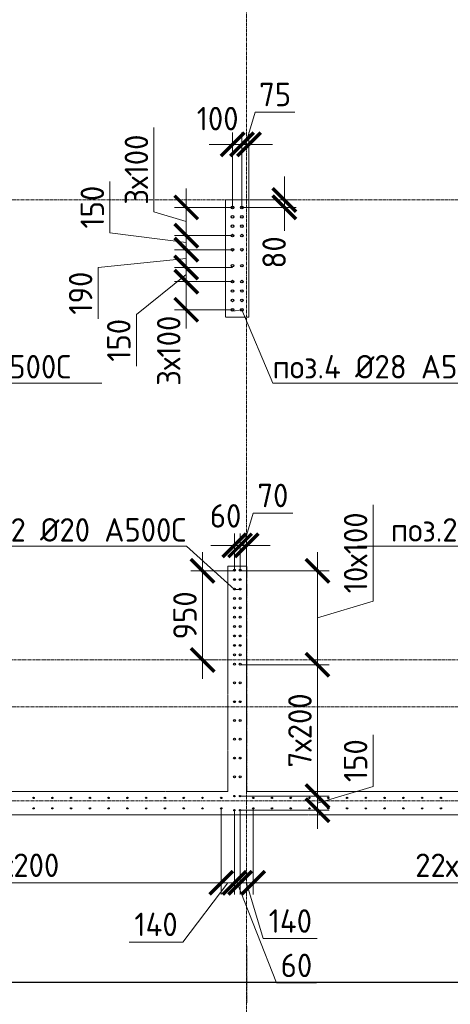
# Model space of a CAD drawing. Header units: millimetres. Extents: x -56135 to 1694203, y -446411 to -23139.
# Tile 263 of 311: x 975140 to 979728, y -85537 to -75050. Entities that reach past the tile are written whole.
import ezdxf
from ezdxf import colors
from ezdxf.entities.mleader import LeaderData, LeaderLine
from ezdxf.math import Vec2, Vec3

# ---------------------------------------------------------------- set-up
doc = ezdxf.new("R2010")
doc.units = ezdxf.units.MM
for name, pattern in [('01 Штриховая _4 мм_', [6, 3.5, -2.5]), ('______5', [1100, 800, -100, 100, -100]), ('HIDDEN2', [4.7625, 3.175, -1.5875]), ('осевая', [50.8, 31.75, -6.35, 6.35, -6.35])]:
    doc.linetypes.add(name, pattern=pattern)
for name, color, linetype, lineweight in [('0 Фундамент', 5, 'Continuous', 30), ('1 Стены', 3, 'Continuous', 30), ('Оси', 40, '______5', 18), ('подоснова', 151, 'Continuous', 5), ('РАЗМЕРЫ', 1, 'Continuous', 9), ('СТЕНЫ', 3, 'Continuous', 30)]:
    doc.layers.add(name, color=color, linetype=linetype, lineweight=lineweight)
doc.styles.add('GOST-2.304_Type-B', font='GOST_Common.ttf')
doc.dimstyles.new('СПДС', dxfattribs={"dimscale": 100, "dimtxt": 2.5, "dimasz": 2.5, "dimexe": 1.25, "dimexo": 0, "dimtad": 1, "dimdec": 0, "dimtxsty": 'GOST-2.304_Type-B', "dimblk": 'ARCHTICK', "dimcen": 2.5, "dimdle": 2, "dimadec": 0, "dimazin": 2, "dimtfac": 0.75, "dimtdec": 0, "dimtmove": 1, "dimatfit": 3, "dimfxl": 1, "dimtolj": 1, "dimarcsym": 1})

# ---------------------------------------------------------------- blocks, each defined once
blk = doc.blocks.new('оси 2.2-2.3')
at = {"layer": 'Оси', "color": 16, "linetype": 'осевая', "lineweight": 0, "transparency": 33554687}
for p, q in [((491254.9, -104267.9), (491254.9, -134893.5)), ((468076.3, -121995.4), (524372.9, -121995.4)), ((468653.8, -126895.4), (523707.4, -126895.4)), ((468076.3, -127395.4), (524372.9, -127395.4)), ((468076.3, -128395.4), (524372.9, -128395.4))]:
    blk.add_line(p, q, dxfattribs=at)
blk = doc.blocks.new('стены тп')
at = {"layer": '1 Стены', "color": 252, "linetype": 'HIDDEN2', "lineweight": 0, "true_color": 0x939598}
for p, q in [((879271, -203026), (879165, -203026)), ((879165, -203026), (879165, -204276)), ((879391, -203026), (879271, -203026)), ((879271, -203026), (879271, -203026)), ((879415, -203026), (879391, -203026)), ((879415, -203146), (879415, -203026)), ((879415, -204276), (879415, -203146)), ((879165, -204276), (879391, -204276)), ((879391, -204276), (879415, -204276)), ((879271, -206926), (879191, -206926)), ((879191, -206926), (879191, -209326)), ((879391, -206926), (879271, -206926)), ((879391, -207046), (879391, -206926)), ((879391, -209326), (879391, -207046)), ((879191, -209326), (874791, -209326)), ((880791, -209326), (879391, -209326)), ((880911, -209326), (880791, -209326)), ((882311, -209326), (880911, -209326)), ((872191, -209576), (881691, -209576)), ((879391, -211577), (879391, -210965)), ((879391, -211577), (879391, -210965))]:
    blk.add_line(p, q, dxfattribs=at)
blk = doc.blocks.new('_ArchTick')
at = {"color": 0, "linetype": 'ByBlock', "const_width": 0.15}
blk.add_lwpolyline([(-0.5, -0.5), (0.5, 0.5)], dxfattribs=at)
blk = doc.blocks.new('*D1714')
at = {"layer": 'DEFPOINTS', "color": 0, "transparency": 16777216}
for p in [(977508, -76378), (977583, -76970, 360), (977508, -77020)]:
    blk.add_point(p, dxfattribs=at)
at = {"layer": 'РАЗМЕРЫ', "color": 0, "lineweight": -2, "transparency": 16777216}
for p, q in [((977546, -76378), (977649, -76034)), ((977649, -76034), (978073, -76034)), ((977508, -77020), (977508, -76253)), ((977583, -76970), (977583, -76253)), ((977508, -76378), (977258, -76378)), ((977583, -76378), (977508, -76378)), ((977583, -76378), (977508, -76378)), ((977583, -76378), (977833, -76378))]:
    blk.add_line(p, q, dxfattribs=at)
at = {"layer": 'РАЗМЕРЫ', "color": 0, "lineweight": -2, "transparency": 16777216, "xscale": 250, "yscale": 250, "zscale": 250}
blk.add_blockref('_ArchTick', (977508, -76378), dxfattribs=at)
at = {"layer": 'РАЗМЕРЫ', "color": 0, "lineweight": -2, "transparency": 16777216, "xscale": 250, "yscale": 250, "zscale": 250, "rotation": 180}
blk.add_blockref('_ArchTick', (977583, -76378), dxfattribs=at)
at = {"layer": 'РАЗМЕРЫ', "color": 0, "transparency": 16777216, "insert": (977861, -75847), "char_height": 250, "attachment_point": 5, "style": 'GOST-2.304_Type-B'}
blk.add_mtext('\\A1;75', dxfattribs=at)
blk = doc.blocks.new('*D1847')
at = {"layer": 'DEFPOINTS', "color": 0, "transparency": 16777216}
for p in [(977617, -76970), (977960, -76970), (977508, -77050)]:
    blk.add_point(p, dxfattribs=at)
at = {"layer": 'РАЗМЕРЫ', "color": 0, "lineweight": -2, "transparency": 16777216}
for p, q in [((977960, -76970), (977960, -76720)), ((977617, -76970), (978085, -76970)), ((977960, -77050), (977960, -76970)), ((977508, -77050), (978085, -77050)), ((977960, -77050), (977960, -77300))]:
    blk.add_line(p, q, dxfattribs=at)
at = {"layer": 'РАЗМЕРЫ', "color": 0, "lineweight": -2, "transparency": 16777216, "xscale": 250, "yscale": 250, "zscale": 250}
for p, rotation in [((977960, -76970), 270), ((977960, -77050), 90)]:
    blk.add_blockref('_ArchTick', p, dxfattribs=dict(at, rotation=rotation))
at = {"layer": 'РАЗМЕРЫ', "color": 0, "transparency": 16777216, "insert": (977851, -77529), "char_height": 250, "attachment_point": 5, "rotation": 90, "style": 'GOST-2.304_Type-B'}
blk.add_mtext('\\A1;80', dxfattribs=at)
blk = doc.blocks.new('*D1715')
at = {"layer": 'DEFPOINTS', "color": 0, "transparency": 16777216}
for p in [(977408, -76378), (977408, -77050), (977508, -77050, -360)]:
    blk.add_point(p, dxfattribs=at)
at = {"layer": 'РАЗМЕРЫ', "color": 0, "lineweight": -2, "transparency": 16777216}
for p, q in [((977408, -77050), (977408, -76253)), ((977508, -77050), (977508, -76253)), ((977408, -76378), (977158, -76378)), ((977508, -76378), (977408, -76378)), ((977508, -76378), (977758, -76378))]:
    blk.add_line(p, q, dxfattribs=at)
at = {"layer": 'РАЗМЕРЫ', "color": 0, "lineweight": -2, "transparency": 16777216, "xscale": 250, "yscale": 250, "zscale": 250}
blk.add_blockref('_ArchTick', (977408, -76378), dxfattribs=at)
at = {"layer": 'РАЗМЕРЫ', "color": 0, "lineweight": -2, "transparency": 16777216, "xscale": 250, "yscale": 250, "zscale": 250, "rotation": 180}
blk.add_blockref('_ArchTick', (977508, -76378), dxfattribs=at)
at = {"layer": 'РАЗМЕРЫ', "color": 0, "transparency": 16777216, "insert": (977249, -76104), "char_height": 250, "attachment_point": 5, "style": 'GOST-2.304_Type-B'}
blk.add_mtext('\\A1;100', dxfattribs=at)
blk = doc.blocks.new('_None')
blk = doc.blocks.new('*D1650')
at = {"layer": 'DEFPOINTS', "color": 0, "transparency": 16777216}
for p in [(977489, -80920), (977489, -81920), (978313, -81920)]:
    blk.add_point(p, dxfattribs=at)
at = {"layer": 'РАЗМЕРЫ', "color": 0, "lineweight": -2, "transparency": 16777216}
for p, q in [((978907, -81242), (978907, -80217)), ((978313, -80720), (978313, -82120)), ((977489, -80920), (978438, -80920)), ((978313, -81420), (978907, -81242)), ((977489, -81920), (978438, -81920))]:
    blk.add_line(p, q, dxfattribs=at)
at = {"layer": 'РАЗМЕРЫ', "color": 0, "lineweight": -2, "transparency": 16777216, "xscale": 250, "yscale": 250, "zscale": 250}
for p, rotation in [((978313, -80920), 90), ((978313, -81920), 270)]:
    blk.add_blockref('_ArchTick', p, dxfattribs=dict(at, rotation=rotation))
at = {"layer": 'РАЗМЕРЫ', "color": 0, "transparency": 16777216, "insert": (978719, -80729), "char_height": 250, "attachment_point": 5, "rotation": 90, "style": 'GOST-2.304_Type-B'}
blk.add_mtext('\\A1;10х100', dxfattribs=at)
blk = doc.blocks.new('*D1651')
at = {"layer": 'DEFPOINTS', "color": 0, "transparency": 16777216}
for p in [(977489, -81920), (977488, -83320, -360), (978313, -83320)]:
    blk.add_point(p, dxfattribs=at)
at = {"layer": 'РАЗМЕРЫ', "color": 0, "lineweight": -2, "transparency": 16777216}
for p, q in [((978313, -81720), (978313, -83520)), ((977489, -81920), (978438, -81920)), ((977488, -83320), (978438, -83320))]:
    blk.add_line(p, q, dxfattribs=at)
at = {"layer": 'РАЗМЕРЫ', "color": 0, "lineweight": -2, "transparency": 16777216, "xscale": 250, "yscale": 250, "zscale": 250}
for p, rotation in [((978313, -81920), 90), ((978313, -83320), 270)]:
    blk.add_blockref('_ArchTick', p, dxfattribs=dict(at, rotation=rotation))
at = {"layer": 'РАЗМЕРЫ', "color": 0, "transparency": 16777216, "insert": (978126, -82620), "char_height": 250, "attachment_point": 5, "rotation": 90, "style": 'GOST-2.304_Type-B'}
blk.add_mtext('\\A1;7х200', dxfattribs=at)
blk = doc.blocks.new('*D1652')
at = {"layer": 'DEFPOINTS', "color": 0, "transparency": 16777216}
for p in [(977489, -80649), (977489, -80920), (977558, -80910)]:
    blk.add_point(p, dxfattribs=at)
at = {"layer": 'РАЗМЕРЫ', "color": 0, "lineweight": -2, "transparency": 16777216}
for p, q in [((977523, -80649), (977626, -80305)), ((977626, -80305), (978050, -80305)), ((977489, -80920), (977489, -80524)), ((977558, -80910), (977558, -80524)), ((977489, -80649), (977239, -80649)), ((977558, -80649), (977489, -80649)), ((977558, -80649), (977489, -80649)), ((977558, -80649), (977808, -80649))]:
    blk.add_line(p, q, dxfattribs=at)
at = {"layer": 'РАЗМЕРЫ', "color": 0, "lineweight": -2, "transparency": 16777216, "xscale": 250, "yscale": 250, "zscale": 250}
blk.add_blockref('_ArchTick', (977489, -80649), dxfattribs=at)
at = {"layer": 'РАЗМЕРЫ', "color": 0, "lineweight": -2, "transparency": 16777216, "xscale": 250, "yscale": 250, "zscale": 250, "rotation": 180}
blk.add_blockref('_ArchTick', (977558, -80649), dxfattribs=at)
at = {"layer": 'РАЗМЕРЫ', "color": 0, "transparency": 16777216, "insert": (977838, -80118), "char_height": 250, "attachment_point": 5, "style": 'GOST-2.304_Type-B'}
blk.add_mtext('\\A1;70', dxfattribs=at)
blk = doc.blocks.new('*D1653')
at = {"layer": 'DEFPOINTS', "color": 0, "transparency": 16777216}
for p in [(977428, -80649), (977489, -80831), (977428, -80920)]:
    blk.add_point(p, dxfattribs=at)
at = {"layer": 'РАЗМЕРЫ', "color": 0, "lineweight": -2, "transparency": 16777216}
for p, q in [((977428, -80920), (977428, -80524)), ((977489, -80831), (977489, -80524)), ((977428, -80649), (977178, -80649)), ((977489, -80649), (977428, -80649)), ((977489, -80649), (977739, -80649))]:
    blk.add_line(p, q, dxfattribs=at)
at = {"layer": 'РАЗМЕРЫ', "color": 0, "lineweight": -2, "transparency": 16777216, "xscale": 250, "yscale": 250, "zscale": 250}
blk.add_blockref('_ArchTick', (977428, -80649), dxfattribs=at)
at = {"layer": 'РАЗМЕРЫ', "color": 0, "lineweight": -2, "transparency": 16777216, "xscale": 250, "yscale": 250, "zscale": 250, "rotation": 180}
blk.add_blockref('_ArchTick', (977489, -80649), dxfattribs=at)
at = {"layer": 'РАЗМЕРЫ', "color": 0, "transparency": 16777216, "insert": (977334, -80335), "char_height": 250, "attachment_point": 5, "style": 'GOST-2.304_Type-B'}
blk.add_mtext('\\A1;60', dxfattribs=at)
blk = doc.blocks.new('*D1654')
at = {"layer": 'DEFPOINTS', "color": 0, "transparency": 16777216}
for p in [(977488, -83320, -360), (977496, -83470, -360), (978313, -83470)]:
    blk.add_point(p, dxfattribs=at)
at = {"layer": 'РАЗМЕРЫ', "color": 0, "lineweight": -2, "transparency": 16777216}
for p, q in [((978907, -83217), (978907, -82667)), ((978313, -83120), (978313, -83670)), ((978313, -83395), (978907, -83217)), ((977488, -83320), (978438, -83320)), ((977496, -83470), (978438, -83470))]:
    blk.add_line(p, q, dxfattribs=at)
at = {"layer": 'РАЗМЕРЫ', "color": 0, "lineweight": -2, "transparency": 16777216, "xscale": 250, "yscale": 250, "zscale": 250}
for p, rotation in [((978313, -83320), 90), ((978313, -83470), 270)]:
    blk.add_blockref('_ArchTick', p, dxfattribs=dict(at, rotation=rotation))
at = {"layer": 'РАЗМЕРЫ', "color": 0, "transparency": 16777216, "insert": (978719, -82942), "char_height": 250, "attachment_point": 5, "rotation": 90, "style": 'GOST-2.304_Type-B'}
blk.add_mtext('\\A1;150', dxfattribs=at)
blk = doc.blocks.new('*D1655')
at = {"layer": 'DEFPOINTS', "color": 0, "transparency": 16777216}
for p in [(977089, -80920), (977428, -80920), (977246, -81870)]:
    blk.add_point(p, dxfattribs=at)
at = {"layer": 'РАЗМЕРЫ', "color": 0, "lineweight": -2, "transparency": 16777216}
for p, q in [((977089, -82070), (977089, -80720)), ((977428, -80920), (976964, -80920)), ((977246, -81870), (976964, -81870))]:
    blk.add_line(p, q, dxfattribs=at)
at = {"layer": 'РАЗМЕРЫ', "color": 0, "lineweight": -2, "transparency": 16777216, "xscale": 250, "yscale": 250, "zscale": 250}
for p, rotation in [((977089, -80920), 90), ((977089, -81870), 270)]:
    blk.add_blockref('_ArchTick', p, dxfattribs=dict(at, rotation=rotation))
at = {"layer": 'РАЗМЕРЫ', "color": 0, "transparency": 16777216, "insert": (976901, -81395), "char_height": 250, "attachment_point": 5, "rotation": 90, "style": 'GOST-2.304_Type-B'}
blk.add_mtext('\\A1;950', dxfattribs=at)
blk = doc.blocks.new('*D1909')
at = {"layer": 'DEFPOINTS', "color": 0, "transparency": 16777216}
for p in [(977628, -83450, -720), (982028, -83470, -360), (977628, -84243)]:
    blk.add_point(p, dxfattribs=at)
at = {"layer": 'РАЗМЕРЫ', "color": 0, "lineweight": -2, "transparency": 16777216}
for p, q in [((977628, -83450), (977628, -84368)), ((982028, -83470), (982028, -84368)), ((982228, -84243), (977428, -84243))]:
    blk.add_line(p, q, dxfattribs=at)
at = {"layer": 'РАЗМЕРЫ', "color": 0, "lineweight": -2, "transparency": 16777216, "xscale": 250, "yscale": 250, "zscale": 250, "rotation": 180}
blk.add_blockref('_ArchTick', (977628, -84243), dxfattribs=at)
at = {"layer": 'РАЗМЕРЫ', "color": 0, "lineweight": -2, "transparency": 16777216, "xscale": 250, "yscale": 250, "zscale": 250}
blk.add_blockref('_ArchTick', (982028, -84243), dxfattribs=at)
at = {"layer": 'РАЗМЕРЫ', "color": 0, "transparency": 16777216, "insert": (979828, -84056), "char_height": 250, "attachment_point": 5, "style": 'GOST-2.304_Type-B'}
blk.add_mtext('\\A1;22х200', dxfattribs=at)
blk = doc.blocks.new('*D1910')
at = {"layer": 'DEFPOINTS', "color": 0, "transparency": 16777216}
for p in [(977488, -83470, -360), (977628, -83450, -720), (977488, -84243)]:
    blk.add_point(p, dxfattribs=at)
at = {"layer": 'РАЗМЕРЫ', "color": 0, "lineweight": -2, "transparency": 16777216}
for p, q in [((977488, -83470), (977488, -84368)), ((977628, -83450), (977628, -84368)), ((977828, -84243), (977288, -84243)), ((977558, -84243), (977736, -84837)), ((977736, -84837), (978311, -84837))]:
    blk.add_line(p, q, dxfattribs=at)
at = {"layer": 'РАЗМЕРЫ', "color": 0, "lineweight": -2, "transparency": 16777216, "xscale": 250, "yscale": 250, "zscale": 250, "rotation": 180}
blk.add_blockref('_ArchTick', (977488, -84243), dxfattribs=at)
at = {"layer": 'РАЗМЕРЫ', "color": 0, "lineweight": -2, "transparency": 16777216, "xscale": 250, "yscale": 250, "zscale": 250}
blk.add_blockref('_ArchTick', (977628, -84243), dxfattribs=at)
at = {"layer": 'РАЗМЕРЫ', "color": 0, "transparency": 16777216, "insert": (978024, -84650), "char_height": 250, "attachment_point": 5, "style": 'GOST-2.304_Type-B'}
blk.add_mtext('\\A1;140', dxfattribs=at)
blk = doc.blocks.new('*D1911')
at = {"layer": 'DEFPOINTS', "color": 0, "transparency": 16777216}
for p in [(977428, -83470, -360), (977488, -83470, -360), (977428, -84243)]:
    blk.add_point(p, dxfattribs=at)
at = {"layer": 'РАЗМЕРЫ', "color": 0, "lineweight": -2, "transparency": 16777216}
for p, q in [((977428, -83470), (977428, -84368)), ((977488, -83470), (977488, -84368)), ((977428, -84243), (977178, -84243)), ((977488, -84243), (977428, -84243)), ((977488, -84243), (977428, -84243)), ((977458, -84243), (977877, -85310)), ((977488, -84243), (977738, -84243)), ((977877, -85310), (978302, -85310))]:
    blk.add_line(p, q, dxfattribs=at)
at = {"layer": 'РАЗМЕРЫ', "color": 0, "lineweight": -2, "transparency": 16777216, "xscale": 250, "yscale": 250, "zscale": 250}
blk.add_blockref('_ArchTick', (977428, -84243), dxfattribs=at)
at = {"layer": 'РАЗМЕРЫ', "color": 0, "lineweight": -2, "transparency": 16777216, "xscale": 250, "yscale": 250, "zscale": 250, "rotation": 180}
blk.add_blockref('_ArchTick', (977488, -84243), dxfattribs=at)
at = {"layer": 'РАЗМЕРЫ', "color": 0, "transparency": 16777216, "insert": (978089, -85123), "char_height": 250, "attachment_point": 5, "style": 'GOST-2.304_Type-B'}
blk.add_mtext('\\A1;60', dxfattribs=at)
blk = doc.blocks.new('*D1912')
at = {"layer": 'DEFPOINTS', "color": 0, "transparency": 16777216}
for p in [(977288, -83450, -720), (977428, -83470, -360), (977288, -84243)]:
    blk.add_point(p, dxfattribs=at)
at = {"layer": 'РАЗМЕРЫ', "color": 0, "lineweight": -2, "transparency": 16777216}
for p, q in [((977288, -83450), (977288, -84368)), ((977428, -83470), (977428, -84368)), ((977358, -84243), (976880, -84874)), ((977628, -84243), (977088, -84243)), ((976880, -84874), (976305, -84874))]:
    blk.add_line(p, q, dxfattribs=at)
at = {"layer": 'РАЗМЕРЫ', "color": 0, "lineweight": -2, "transparency": 16777216, "xscale": 250, "yscale": 250, "zscale": 250, "rotation": 180}
blk.add_blockref('_ArchTick', (977288, -84243), dxfattribs=at)
at = {"layer": 'РАЗМЕРЫ', "color": 0, "lineweight": -2, "transparency": 16777216, "xscale": 250, "yscale": 250, "zscale": 250}
blk.add_blockref('_ArchTick', (977428, -84243), dxfattribs=at)
at = {"layer": 'РАЗМЕРЫ', "color": 0, "transparency": 16777216, "insert": (976593, -84686), "char_height": 250, "attachment_point": 5, "style": 'GOST-2.304_Type-B'}
blk.add_mtext('\\A1;140', dxfattribs=at)
blk = doc.blocks.new('*D1913')
at = {"layer": 'DEFPOINTS', "color": 0, "transparency": 16777216}
for p in [(977288, -83450, -720), (972888, -83593), (972888, -84243)]:
    blk.add_point(p, dxfattribs=at)
at = {"layer": 'РАЗМЕРЫ', "color": 0, "lineweight": -2, "transparency": 16777216}
for p, q in [((977288, -83450), (977288, -84368)), ((972888, -83593), (972888, -84368)), ((977488, -84243), (972688, -84243))]:
    blk.add_line(p, q, dxfattribs=at)
at = {"layer": 'РАЗМЕРЫ', "color": 0, "lineweight": -2, "transparency": 16777216, "xscale": 250, "yscale": 250, "zscale": 250, "rotation": 180}
blk.add_blockref('_ArchTick', (972888, -84243), dxfattribs=at)
at = {"layer": 'РАЗМЕРЫ', "color": 0, "lineweight": -2, "transparency": 16777216, "xscale": 250, "yscale": 250, "zscale": 250}
blk.add_blockref('_ArchTick', (977288, -84243), dxfattribs=at)
at = {"layer": 'РАЗМЕРЫ', "color": 0, "transparency": 16777216, "insert": (975088, -84056), "char_height": 250, "attachment_point": 5, "style": 'GOST-2.304_Type-B'}
blk.add_mtext('\\A1;22х200', dxfattribs=at)
blk = doc.blocks.new('*D1576')
at = {"layer": 'DEFPOINTS', "color": 0, "transparency": 16777216}
for p in [(976915, -77840), (977408, -77840, -360), (977408, -78140, -360)]:
    blk.add_point(p, dxfattribs=at)
at = {"layer": 'РАЗМЕРЫ', "color": 0, "lineweight": -2, "transparency": 16777216}
for p, q in [((976915, -78340), (976915, -77640)), ((977408, -77840), (976790, -77840)), ((977408, -78140), (976790, -78140))]:
    blk.add_line(p, q, dxfattribs=at)
at = {"layer": 'РАЗМЕРЫ', "color": 0, "lineweight": -2, "transparency": 16777216, "xscale": 250, "yscale": 250, "zscale": 250}
for p, rotation in [((976915, -77840), 90), ((976915, -78140), 270)]:
    blk.add_blockref('_ArchTick', p, dxfattribs=dict(at, rotation=rotation))
at = {"layer": 'РАЗМЕРЫ', "color": 0, "transparency": 16777216, "insert": (976728, -78576), "char_height": 250, "attachment_point": 5, "rotation": 90, "style": 'GOST-2.304_Type-B'}
blk.add_mtext('\\A1;3х100', dxfattribs=at)
blk = doc.blocks.new('*D1577')
at = {"layer": 'DEFPOINTS', "color": 0, "transparency": 16777216}
for p in [(976915, -77050), (977408, -77050, -360), (977408, -77350, -360)]:
    blk.add_point(p, dxfattribs=at)
at = {"layer": 'РАЗМЕРЫ', "color": 0, "lineweight": -2, "transparency": 16777216}
for p, q in [((976571, -77097), (976571, -76197)), ((976915, -77550), (976915, -76850)), ((977408, -77050), (976790, -77050)), ((976915, -77200), (976571, -77097)), ((977408, -77350), (976790, -77350))]:
    blk.add_line(p, q, dxfattribs=at)
at = {"layer": 'РАЗМЕРЫ', "color": 0, "lineweight": -2, "transparency": 16777216, "xscale": 250, "yscale": 250, "zscale": 250}
for p, rotation in [((976915, -77050), 90), ((976915, -77350), 270)]:
    blk.add_blockref('_ArchTick', p, dxfattribs=dict(at, rotation=rotation))
at = {"layer": 'РАЗМЕРЫ', "color": 0, "transparency": 16777216, "insert": (976384, -76647), "char_height": 250, "attachment_point": 5, "rotation": 90, "style": 'GOST-2.304_Type-B'}
blk.add_mtext('\\A1;3х100', dxfattribs=at)
blk = doc.blocks.new('*D1578')
at = {"layer": 'DEFPOINTS', "color": 0, "transparency": 16777216}
for p in [(976915, -77350), (977235, -77350), (977235, -77500)]:
    blk.add_point(p, dxfattribs=at)
at = {"layer": 'РАЗМЕРЫ', "color": 0, "lineweight": -2, "transparency": 16777216}
for p, q in [((976101, -77322), (976101, -76772)), ((976915, -77700), (976915, -77150)), ((976915, -77425), (976101, -77322)), ((977235, -77350), (976790, -77350)), ((977235, -77500), (976790, -77500))]:
    blk.add_line(p, q, dxfattribs=at)
at = {"layer": 'РАЗМЕРЫ', "color": 0, "lineweight": -2, "transparency": 16777216, "xscale": 250, "yscale": 250, "zscale": 250}
for p, rotation in [((976915, -77350), 90), ((976915, -77500), 270)]:
    blk.add_blockref('_ArchTick', p, dxfattribs=dict(at, rotation=rotation))
at = {"layer": 'РАЗМЕРЫ', "color": 0, "transparency": 16777216, "insert": (975914, -77047), "char_height": 250, "attachment_point": 5, "rotation": 90, "style": 'GOST-2.304_Type-B'}
blk.add_mtext('\\A1;150', dxfattribs=at)
blk = doc.blocks.new('*D1579')
at = {"layer": 'DEFPOINTS', "color": 0, "transparency": 16777216}
for p in [(976915, -77690), (977408, -77690), (977408, -77840, -720)]:
    blk.add_point(p, dxfattribs=at)
at = {"layer": 'РАЗМЕРЫ', "color": 0, "lineweight": -2, "transparency": 16777216}
for p, q in [((976915, -78040), (976915, -77490)), ((977408, -77690), (976790, -77690)), ((976915, -77765), (976384, -78190)), ((977408, -77840), (976790, -77840)), ((976384, -78190), (976384, -78740))]:
    blk.add_line(p, q, dxfattribs=at)
at = {"layer": 'РАЗМЕРЫ', "color": 0, "lineweight": -2, "transparency": 16777216, "xscale": 250, "yscale": 250, "zscale": 250}
for p, rotation in [((976915, -77690), 90), ((976915, -77840), 270)]:
    blk.add_blockref('_ArchTick', p, dxfattribs=dict(at, rotation=rotation))
at = {"layer": 'РАЗМЕРЫ', "color": 0, "transparency": 16777216, "insert": (976196, -78465), "char_height": 250, "attachment_point": 5, "rotation": 90, "style": 'GOST-2.304_Type-B'}
blk.add_mtext('\\A1;150', dxfattribs=at)
blk = doc.blocks.new('*D1580')
at = {"layer": 'DEFPOINTS', "color": 0, "transparency": 16777216}
for p in [(976915, -77500), (977408, -77500, -720), (977408, -77690)]:
    blk.add_point(p, dxfattribs=at)
at = {"layer": 'РАЗМЕРЫ', "color": 0, "lineweight": -2, "transparency": 16777216}
for p, q in [((976915, -77890), (976915, -77300)), ((976915, -77595), (975977, -77688)), ((977408, -77500), (976790, -77500)), ((975977, -77688), (975977, -78238)), ((977408, -77690), (976790, -77690))]:
    blk.add_line(p, q, dxfattribs=at)
at = {"layer": 'РАЗМЕРЫ', "color": 0, "lineweight": -2, "transparency": 16777216, "xscale": 250, "yscale": 250, "zscale": 250}
for p, rotation in [((976915, -77500), 90), ((976915, -77690), 270)]:
    blk.add_blockref('_ArchTick', p, dxfattribs=dict(at, rotation=rotation))
at = {"layer": 'РАЗМЕРЫ', "color": 0, "transparency": 16777216, "insert": (975789, -77963), "char_height": 250, "attachment_point": 5, "rotation": 90, "style": 'GOST-2.304_Type-B'}
blk.add_mtext('\\A1;190', dxfattribs=at)
blk = doc.blocks.new('стены  тп')
at = {"layer": 'СТЕНЫ', "color": 251, "linetype": '01 Штриховая _4 мм_', "lineweight": 0, "true_color": 0x636466}
for p, q in [((559392, -332126, 3100), (559287, -332126, 3100)), ((559287, -332126, 3100), (559287, -333376, 3100)), ((559512, -332126, 3100), (559392, -332126, 3100)), ((559392, -332126, 3100), (559392, -332126, 3100)), ((559537, -332126, 3100), (559512, -332126, 3100)), ((559537, -332246, 3100), (559537, -332126, 3100)), ((559537, -333376, 3100), (559537, -332246, 3100)), ((559287, -333376, 3100), (559512, -333376, 3100)), ((559512, -333376, 3100), (559537, -333376, 3100)), ((559392, -336026, 3100), (559312, -336026, 3100)), ((559312, -336026, 3100), (559312, -338426, 3100)), ((559512, -336026, 3100), (559392, -336026, 3100)), ((559512, -336146, 3100), (559512, -336026, 3100)), ((559512, -338426, 3100), (559512, -336146, 3100)), ((559312, -338426, 3100), (554912, -338426, 3100)), ((560912, -338426, 3100), (559512, -338426, 3100)), ((561032, -338426, 3100), (560912, -338426, 3100)), ((562432, -338426, 3100), (561032, -338426, 3100)), ((552312, -338676, 3100), (561812, -338676, 3100))]:
    blk.add_line(p, q, dxfattribs=at)
blk = doc.blocks.new('прпрп')
at = {"layer": '0 Фундамент'}
blk.add_lwpolyline([(960458, -61120), (960458, -85300), (967808, -85300), (967808, -85300), (980308, -85300), (980308, -85300), (982658, -85300), (982658, -85300), (1008108, -85300), (1008108, -81220), (1009588, -81220), (1009588, -72620), (1008108, -72620), (1008108, -61120), (960458, -61120)], dxfattribs=at)
at = {"layer": '1 Стены', "color": 252, "lineweight": 0, "true_color": 0x939598}
for p, q in [((977558.2, -76970, -720), (977358.2, -76970, -720)), ((977358.2, -76970, -360), (977558.2, -76970, -360)), ((977358.2, -76970, -360), (977558.2, -76970, -360)), ((977358.2, -76970, -360), (977558.2, -76970, -360)), ((977358.2, -78220, -720), (977558.2, -78220, -720)), ((977558.2, -78220, -360), (977358.2, -78220, -360)), ((977558.2, -78220, -360), (977358.2, -78220, -360)), ((977558.2, -78220, -360), (977358.2, -78220, -360)), ((977558.2, -78220, -360), (977358.2, -78220, -360))]:
    blk.add_line(p, q, dxfattribs=at)
at = {"layer": 'РАЗМЕРЫ', "color": 5, "linetype": 'Continuous', "lineweight": 30}
for centre in [(977408.2, -77050, -720), (977508.5, -77050, -720), (977408.2, -77150, -720), (977508.5, -77150, -720), (977408.2, -77250, -720), (977508.5, -77250, -720), (977408.2, -77350, -720), (977508.5, -77350, -720), (977408.2, -77500, -720), (977508.5, -77500, -720), (977408.2, -77670, -720), (977508.5, -77670, -720), (977408.2, -77840, -720), (977508.5, -77840, -720), (977408.2, -77940, -720), (977508.5, -77940, -720), (977408.2, -78040, -720), (977408.2, -78140, -720), (977508.5, -78040, -720), (977508.5, -78140, -720)]:
    blk.add_circle(centre, 14, dxfattribs=at)
at = {"layer": 'РАЗМЕРЫ', "color": 6, "linetype": 'Continuous', "lineweight": 30}
for centre, radius in [((977428.2, -80914.3), 10), ((977488.5, -80914.3), 10), ((977428.2, -81014.3), 10), ((977488.5, -81014.3), 10), ((977428.2, -81114.3), 10), ((977488.5, -81114.3), 10), ((977428.2, -81214.3), 10), ((977488.5, -81214.3), 10), ((977428.2, -81314.3), 10), ((977488.5, -81314.3), 10), ((977428.2, -81414.3), 10), ((977488.5, -81414.3), 10), ((977428.2, -81514.3), 10), ((977488.5, -81514.3), 10), ((977428.2, -81614.3), 10), ((977488.5, -81614.3), 10), ((977428.2, -81714.3), 10), ((977488.5, -81714.3), 10), ((977428.2, -81814.3), 10), ((977488.5, -81814.3), 10), ((977428.2, -81914.3), 10), ((977488.5, -81914.3), 10), ((977428.2, -82114.3), 10), ((977488.5, -82114.3), 10), ((977428.2, -82314.3), 10), ((977488.5, -82314.3), 10), ((977428.2, -82514.3), 10), ((977488.5, -82514.3), 10), ((977428.2, -82714.3), 10), ((977488.5, -82714.3), 10), ((977428.2, -82914.3), 10), ((977488.5, -82914.3), 10), ((977428.2, -83114.3), 10), ((977488.5, -83114.3), 10), ((977428.1, -83320, -360), 8), ((977488.4, -83320, -360), 8), ((977428.1, -83470, -360), 8), ((977488.4, -83470, -360), 8)]:
    blk.add_circle(centre, radius, dxfattribs=at)
at = {"layer": 'РАЗМЕРЫ', "color": 8, "linetype": 'Continuous', "lineweight": 30}
for centre in [(975288.1, -83339.6, -720), (975488.1, -83339.6, -720), (975688.1, -83339.6, -720), (975888.1, -83339.6, -720), (976088.1, -83339.6, -720), (976288.1, -83339.6, -720), (976488.1, -83339.6, -720), (976688.1, -83339.6, -720), (976888.1, -83339.6, -720), (977088.1, -83339.6, -720), (977288.1, -83339.6, -720), (977628.1, -83339.6, -720), (977828.1, -83339.6, -720), (978028.1, -83339.6, -720), (978228.1, -83339.6, -720), (978428.1, -83339.6, -720), (978628.1, -83339.6, -720), (978828.1, -83339.6, -720), (979028.1, -83339.6, -720), (979228.1, -83339.6, -720), (979428.1, -83339.6, -720), (979628.1, -83339.6, -720), (975288.1, -83450, -720), (975488.1, -83450, -720), (975688.1, -83450, -720), (975888.1, -83450, -720), (976088.1, -83450, -720), (976288.1, -83450, -720), (976488.1, -83450, -720), (976688.1, -83450, -720), (976888.1, -83450, -720), (977088.1, -83450, -720), (977288.1, -83450, -720), (977628.1, -83450, -720), (977828.1, -83450, -720), (978028.1, -83450, -720), (978228.1, -83450, -720), (978428.1, -83450, -720), (978628.1, -83450, -720), (978828.1, -83450, -720), (979028.1, -83450, -720), (979228.1, -83450, -720), (979428.1, -83450, -720), (979628.1, -83450, -720)]:
    blk.add_circle(centre, 7, dxfattribs=at)
at = {"layer": 'РАЗМЕРЫ', "color": 1}
for name, p in [('оси 2.2-2.3', (486303.3, 45025.4)), ('стены тп', (98167.6, 126055.6))]:
    blk.add_blockref(name, p, dxfattribs=at)
at = {"layer": 'РАЗМЕРЫ'}
blk.add_blockref('стены  тп', (418045.9, 255155.8, -3100), dxfattribs=at)
dim = blk.add_linear_dim(base=(977508.4969, -76377.7736, -360), p1=(977583.0044, -76969.9806), p2=(977508.4969, -77019.9809, -360), dimstyle='СПДС', dxfattribs=at)
dim.commit()
dim.dimension.update_dxf_attribs({"geometry": '*D1714', "text_midpoint": (977711.3756, -75846.5236, -360)})
dim = blk.add_linear_dim(base=(977408.2, -76377.8, -360), p1=(977508.5, -77050, -720), p2=(977408.2, -77050, -360), dimstyle='СПДС', dxfattribs=at)
dim.commit()
dim.dimension.update_dxf_attribs({"geometry": '*D1715', "text_midpoint": (977248.7, -76291.2, -360), "dimtype": 128})
dim = blk.add_linear_dim(base=(976915.1, -77050, -360), p1=(977408.2, -77350, -720), p2=(977408.2, -77050, -720), angle=90, text='3х100', dimstyle='СПДС', dxfattribs=at)
dim.commit()
dim.dimension.update_dxf_attribs({"geometry": '*D1577', "text_midpoint": (976383.9, -77034.4, -360)})
for base, p1, p2, picture, middle in [((976915.1, -77350, -360), (977234.8, -77500, -360), (977234.8, -77350, -360), '*D1578', (976101.3, -77259.4, -360)), ((977959.7, -76970, -720), (977508.5, -77050, -720), (977616.7, -76970, -720), '*D1847', (978038.3, -77528.6, -720))]:
    dim = blk.add_linear_dim(base=base, p1=p1, p2=p2, angle=90, dimstyle='СПДС', dxfattribs=at)
    dim.commit()
    dim.dimension.update_dxf_attribs({"geometry": picture, "text_midpoint": middle, "dimtype": 128})
at = {"layer": 'РАЗМЕРЫ', "color": 1}
for base, p1, p2, picture, middle in [((976915.1, -77500), (977408.1, -77690.2), (977408.2, -77500, -720), '*D1580', (975976.6, -77750.2)), ((976915.1, -77690.2), (977408.2, -77840, -720), (977408.1, -77690.2), '*D1579', (976383.9, -78252.3))]:
    dim = blk.add_linear_dim(base=base, p1=p1, p2=p2, angle=90, dimstyle='СПДС', dxfattribs=at)
    dim.commit()
    dim.dimension.update_dxf_attribs({"geometry": picture, "text_midpoint": middle, "dimtype": 128})
at = {"layer": 'РАЗМЕРЫ'}
dim = blk.add_linear_dim(base=(976915.1, -77840, -360), p1=(977408.2, -78140, -720), p2=(977408.2, -77840, -720), angle=90, text='3х100', dimstyle='СПДС', dxfattribs=at)
dim.commit()
dim.dimension.update_dxf_attribs({"geometry": '*D1576', "text_midpoint": (976915.1, -78576, -360), "dimtype": 128})
at = {"layer": 'РАЗМЕРЫ', "color": 1}
for base, p1, p2, picture, middle in [((977488.5, -80649), (977558.2, -80910.1), (977488.5, -80920), '*D1652', (977689, -80117.7)), ((977488.4, -84243.3), (977628.1, -83450, -720), (977488.4, -83470, -360), '*D1910', (977798.9, -84649.5))]:
    dim = blk.add_linear_dim(base=base, p1=p1, p2=p2, dimstyle='СПДС', dxfattribs=at)
    dim.commit()
    dim.dimension.update_dxf_attribs({"geometry": picture, "text_midpoint": middle})
for base, p1, p2, picture, middle in [((977428.2, -80649), (977488.5, -80831.5), (977428.2, -80920), '*D1653', (977334.1, -80522.9)), ((977288.1, -84243.3), (977428.1, -83470, -360), (977288.1, -83450, -720), '*D1912', (976817.8, -84873.6)), ((977428.1, -84243.3), (977488.4, -83470, -360), (977428.1, -83470, -360), '*D1911', (977939.4, -85310.3))]:
    dim = blk.add_linear_dim(base=base, p1=p1, p2=p2, dimstyle='СПДС', dxfattribs=at)
    dim.commit()
    dim.dimension.update_dxf_attribs({"geometry": picture, "text_midpoint": middle, "dimtype": 128})
for base, p1, p2, text, picture, middle in [((978313, -81920), (977488.5, -80920), (977488.5, -81920), '10х100', '*D1650', (978719.3, -81179.4)), ((978313, -83320), (977488.5, -81920), (977488.4, -83320, -360), '7х200', '*D1651', (978125.5, -82620))]:
    dim = blk.add_linear_dim(base=base, p1=p1, p2=p2, angle=90, text=text, dimstyle='СПДС', dxfattribs=at)
    dim.commit()
    dim.dimension.update_dxf_attribs({"geometry": picture, "text_midpoint": middle})
for base, p1, p2, picture, middle in [((977088.5, -80920), (977246.5, -81870), (977428.2, -80920), '*D1655', (976901, -81395)), ((978313, -83470), (977488.4, -83320, -360), (977496.4, -83470, -360), '*D1654', (978719.3, -83154.4))]:
    dim = blk.add_linear_dim(base=base, p1=p1, p2=p2, angle=90, dimstyle='СПДС', dxfattribs=at)
    dim.commit()
    dim.dimension.update_dxf_attribs({"geometry": picture, "text_midpoint": middle})
for base, p1, p2, picture, middle in [((972888.4, -84243.3), (977288.1, -83450, -720), (972888.4, -83592.6), '*D1913', (975088.2, -84055.8)), ((977628.1, -84243.3), (982028.1, -83470, -360), (977628.1, -83450, -720), '*D1909', (979828.1, -84055.8))]:
    dim = blk.add_linear_dim(base=base, p1=p1, p2=p2, text='22х200', dimstyle='СПДС', dxfattribs=at)
    dim.commit()
    dim.dimension.update_dxf_attribs({"geometry": picture, "text_midpoint": middle})
at = {"layer": 'подоснова', "color": 4, "ltscale": 0.3}
ml = blk.add_multileader_mtext('Standard', dxfattribs=at)
ml.set_content('{\\C2;поз.4 %%C28 А500С }', color=4, style='GOST-2.304_Type-B')
ml.set_leader_properties(color=256, linetype='ByLayer', lineweight=15)
ml.set_arrow_properties(name='NONE')
ml.build(insert=Vec2(0, 0))
ml.multileader.update_dxf_attribs({"text_left_attachment_type": 6, "text_right_attachment_type": 6, "dogleg_length": 0.1, "arrow_head_size": 18})
ctx = ml.context
ctx.base_point, ctx.char_height, ctx.arrow_head_size, ctx.landing_gap_size, ctx.plane_origin = Vec3(973237.5, -78921.6, -360), 250, 18, 20, Vec3(978062.2, -78927.2, -360)
ctx.left_attachment, ctx.right_attachment, ctx.text_align_type = 6, 6, 1
notes = []
notes.append((ctx, [(1, (1, 1, 0), (973237.4, -78921.6, -360), (1, 0), 0.1, [(1, [(972810.6, -78153.8, -360), (972908.5, -78140, -360)], 0, [])])]))
ctx.mtext.insert, ctx.mtext.width, ctx.mtext.alignment, ctx.mtext.flow_direction = Vec3(974461.8, -78621.6, -360), 4075.871, 2, 5
ml = blk.add_multileader_mtext('Standard', dxfattribs=at)
ml.set_content('{\\C2;поз.4 %%C28 А500С }', color=4, style='GOST-2.304_Type-B')
ml.set_leader_properties(color=256, linetype='ByLayer', lineweight=15)
ml.set_arrow_properties(name='NONE')
ml.build(insert=Vec2(0, 0))
ml.multileader.update_dxf_attribs({"text_left_attachment_type": 6, "text_right_attachment_type": 6, "dogleg_length": 0.1, "arrow_head_size": 18})
ctx = ml.context
ctx.base_point, ctx.char_height, ctx.arrow_head_size, ctx.landing_gap_size, ctx.plane_origin = Vec3(977837.5, -78921.6, -360), 250, 18, 20, Vec3(982662.2, -78927.2, -360)
ctx.left_attachment, ctx.right_attachment, ctx.text_align_type = 6, 6, 1
notes.append((ctx, [(1, (1, 1, 0), (977837.4, -78921.6, -360), (1, 0), 0.1, [(1, [(977410.6, -78153.8, -360), (977508.5, -78140, -360)], 0, [])])]))
ctx.mtext.insert, ctx.mtext.width, ctx.mtext.alignment, ctx.mtext.flow_direction = Vec3(979061.8, -78621.6, -360), 4075.871, 2, 5
ml = blk.add_multileader_mtext('Standard', dxfattribs=at)
ml.set_content('{\\C2;поз.2 %%C20 А500С }', color=4, style='GOST-2.304_Type-B')
ml.set_leader_properties(color=256, linetype='ByLayer', lineweight=15)
ml.set_arrow_properties(name='NONE')
ml.build(insert=Vec2(0, 0))
ml.multileader.update_dxf_attribs({"text_left_attachment_type": 6, "text_right_attachment_type": 6, "dogleg_length": 0.1, "arrow_head_size": 18})
ctx = ml.context
ctx.base_point, ctx.char_height, ctx.arrow_head_size, ctx.landing_gap_size, ctx.plane_origin = Vec3(974493.4, -80659.3), 250, 18, 20, Vec3(981987.9, -79698.5)
ctx.left_attachment, ctx.right_attachment, ctx.text_align_type = 6, 6, 1
notes.append((ctx, [(0, (1, 1, 0), (976917.2, -80659.3), (-1, 0), 0.1, [(1, [(977488.5, -81120), (977428.2, -81120)], 0, [])])]))
ctx.mtext.insert, ctx.mtext.width, ctx.mtext.alignment, ctx.mtext.flow_direction = Vec3(975705.3, -80359.3), 4075.871, 2, 5
ml = blk.add_multileader_mtext('Standard', dxfattribs=at)
ml.set_content('{\\C2;поз.2 %%C20 А500С }', color=4, style='GOST-2.304_Type-B')
ml.set_leader_properties(color=256, linetype='ByLayer', lineweight=15)
ml.set_arrow_properties(name='NONE')
ml.build(insert=Vec2(0, 0))
ml.multileader.update_dxf_attribs({"text_left_attachment_type": 6, "text_right_attachment_type": 6, "dogleg_length": 0.1, "arrow_head_size": 18})
ctx = ml.context
ctx.base_point, ctx.char_height, ctx.arrow_head_size, ctx.landing_gap_size, ctx.plane_origin = Vec3(979093.4, -80659.3), 250, 18, 20, Vec3(986587.9, -79698.5)
ctx.left_attachment, ctx.right_attachment, ctx.text_align_type = 6, 6, 1
notes.append((ctx, [(0, (1, 1, 0), (981517.2, -80659.3), (-1, 0), 0.1, [(1, [(982088.5, -81120), (982028.2, -81120)], 0, [])])]))
ctx.mtext.insert, ctx.mtext.width, ctx.mtext.alignment, ctx.mtext.flow_direction = Vec3(980305.3, -80359.3), 4075.871, 2, 5
for ctx, leaders in notes:
    for number, flags, end, landing, length, lines in leaders:
        leader = LeaderData()
        leader.index, (leader.has_last_leader_line, leader.has_dogleg_vector, leader.attachment_direction) = number, flags
        leader.last_leader_point, leader.dogleg_vector, leader.dogleg_length = Vec3(end), Vec3(landing), length
        for number, points, colour, breaks in lines:
            line = LeaderLine()
            line.index, line.vertices, line.color, line.breaks = number, Vec3.list(points), colors.encode_raw_color(colour), breaks
            leader.lines.append(line)
        ctx.leaders.append(leader)

msp = doc.modelspace()

# ---------------------------------------------------------------- block references
at = {"layer": 'РАЗМЕРЫ'}
msp.add_blockref('прпрп', (0, 0), dxfattribs=at)

doc.saveas('drawing.dxf')
